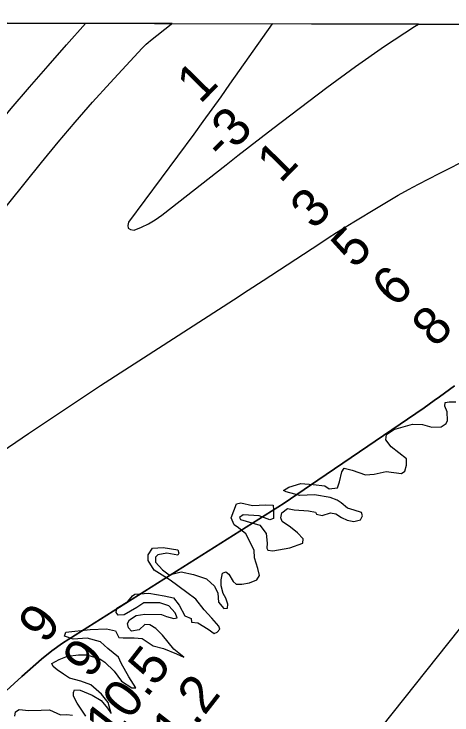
# Model space of a CAD drawing. Extents: x 3187622 to 3225504, y 800805 to 826213.
# Drawn here: x 3199963 to 3200739, y 823193 to 824434 of the extents above; entities that cross this region are included whole.
import ezdxf

# ---------------------------------------------------------------- set-up
doc = ezdxf.new("R2010")
doc.units = 0
for name, color, linetype in [('V-GRID-FRAM', 7, 'Continuous'), ('V-RIVR-EDGE', 7, 'Continuous'), ('V-RIVR-RANG', 7, 'Continuous'), ('V-TOPO-DPTH', 7, 'Continuous'), ('V-TOPO-MINR', 7, 'Continuous'), ('V-TOPO-WATR', 7, 'Continuous')]:
    doc.layers.add(name, color=color, linetype=linetype)

msp = doc.modelspace()

# ---------------------------------------------------------------- linework, layer by layer
at = {"layer": 'V-GRID-FRAM'}
msp.add_lwpolyline([(3191838.8, 824434.1), (3223248.6, 824370.1), (3223219.5, 806183.5), (3191793.9, 806247.5), (3191838.8, 824434.1)], dxfattribs=at)
at = {"layer": 'V-RIVR-EDGE'}
for points in [[(3200720.4, 823703.1), (3200729.1, 823709.2), (3200731.7, 823714.4), (3200730.9, 823729.6), (3200726.6, 823739.6), (3200727.5, 823746.1), (3200734.4, 823747.4), (3200746.2, 823747.4)], [(3200304.8, 823433.6), (3200318.5, 823420.7), (3200324.5, 823408.5), (3200325.8, 823392.9), (3200334.9, 823381.5), (3200341.4, 823382), (3200342.3, 823388.9), (3200338.4, 823399.8), (3200333.7, 823408.1), (3200330.7, 823421.5), (3200330.7, 823432.4), (3200332.5, 823443.7), (3200338.6, 823446.3), (3200344.2, 823442.4), (3200351.5, 823429.3), (3200356.8, 823424.5), (3200366.8, 823424.5), (3200380.7, 823426.6), (3200393.7, 823432.3), (3200398.5, 823440.1), (3200395.5, 823452.2), (3200389.5, 823471), (3200388.6, 823484.9), (3200373.9, 823513.6), (3200361.3, 823524.5), (3200353.5, 823529.3), (3200348.4, 823541.9), (3200357.5, 823566.7), (3200365.4, 823568.8), (3200385.8, 823563.5), (3200409.7, 823565.2), (3200422.7, 823564.3), (3200423.2, 823556.1), (3200423.1, 823540.9), (3200416.6, 823538.7), (3200397.5, 823545.3), (3200369.2, 823547.1), (3200363.1, 823542.3), (3200364.4, 823538.8), (3200398.7, 823529.2), (3200410.4, 823514.4), (3200412.1, 823497), (3200411.2, 823488.3), (3200413, 823484.4), (3200421.7, 823483.5), (3200452.1, 823489.1), (3200475.2, 823497.3), (3200475.6, 823504.6), (3200465.6, 823515.1), (3200453.1, 823525.6), (3200438.7, 823535.6), (3200436.2, 823541.7), (3200437.9, 823550.8), (3200447.9, 823558.6), (3200459.7, 823556.4), (3200484.9, 823554.2), (3200497.5, 823552), (3200499.2, 823548.5), (3200509.6, 823546.3), (3200524, 823551), (3200533.5, 823549.3), (3200543.5, 823542.3), (3200553.9, 823537.9), (3200565.7, 823535.7), (3200577.4, 823538.7), (3200580.9, 823545.7), (3200578.8, 823551.3), (3200566.2, 823555.3), (3200554.4, 823558.8), (3200543.2, 823568.8), (3200536.2, 823573.2), (3200523.6, 823578), (3200495.8, 823582.8), (3200469.7, 823581.6), (3200445.8, 823588.2), (3200441.1, 823590.4), (3200450.6, 823596.4), (3200471.5, 823602.5), (3200493.7, 823600.7), (3200514.1, 823598.4), (3200521.5, 823593.2), (3200536.7, 823595.3), (3200540.2, 823605.8), (3200544.2, 823623.6), (3200548.5, 823630.1), (3200562.4, 823626.6), (3200585.9, 823618.3), (3200601.5, 823619.5), (3200622.8, 823623.8), (3200649.8, 823620.7), (3200655.9, 823624.6), (3200658.9, 823635.5), (3200658.5, 823646.3), (3200631.6, 823667.7), (3200622.1, 823680.3), (3200623.4, 823689.5), (3200636.1, 823698.5), (3200669.6, 823708), (3200686.9, 823707.1), (3200703.4, 823702.3), (3200720.4, 823703.1)], [(3200058.2, 823297), (3200077.4, 823299.6), (3200092.2, 823299.6), (3200115.2, 823292.1), (3200124.3, 823286.4), (3200140.8, 823270.3), (3200153.8, 823252.5), (3200172, 823240.7), (3200179, 823241.1), (3200166.8, 823260.2), (3200153.4, 823284.6), (3200148.7, 823295.1), (3200129.6, 823310.8), (3200116.6, 823322.5), (3200093.1, 823328.7), (3200068.3, 823327), (3200052.7, 823332.7), (3200055.3, 823339.6), (3200098.4, 823344.3), (3200127.5, 823345.5), (3200143.1, 823341.6), (3200149.2, 823330.3), (3200157, 823329.4), (3200168.7, 823329.4), (3200176.1, 823329.3), (3200190.5, 823328.4), (3200210, 823315.3), (3200228.2, 823310.5), (3200251.3, 823301.3), (3200264.3, 823295.2), (3200246.5, 823309.6), (3200226.6, 823334), (3200214.9, 823345.8), (3200204, 823352.7), (3200194.9, 823352.8), (3200185.3, 823343.7), (3200171.4, 823341.1), (3200166.2, 823347.2), (3200164.5, 823354.6), (3200167.9, 823361.5), (3200179.7, 823369.3), (3200195.4, 823371.5), (3200224.5, 823370.5), (3200233.6, 823367), (3200246.6, 823363.5), (3200252.3, 823364.8), (3200248.8, 823373.5), (3200237.6, 823386.1), (3200221.5, 823391.4), (3200193.2, 823391.5), (3200181, 823383.2), (3200158.4, 823370.2), (3200148, 823369.8), (3200144.1, 823374.2), (3200145.4, 823382), (3200165, 823393.7), (3200173.3, 823403.7), (3200177.6, 823406.7), (3200202.4, 823408.8), (3200229.3, 823404), (3200245.9, 823400), (3200255.8, 823387.4), (3200265.8, 823368.2), (3200277.1, 823363.9), (3200277.9, 823357.3), (3200288.8, 823356), (3200307.4, 823344.7), (3200317.9, 823337.2), (3200323.5, 823339.4), (3200327.9, 823344.6), (3200326.1, 823350.3), (3200313.6, 823364.2), (3200300.1, 823379), (3200285.4, 823397.7), (3200269.3, 823410), (3200240.3, 823431.3), (3200211.6, 823449.2), (3200200.8, 823466.6), (3200200.8, 823476.6), (3200208.7, 823488.4), (3200227.4, 823489.6), (3200253.9, 823485.2), (3200255.2, 823479.5), (3200253.9, 823476.1), (3200233.9, 823479.6), (3200218.2, 823476.6), (3200214.3, 823472.3), (3200213.8, 823463.6), (3200226.4, 823450.1), (3200238.1, 823441.3), (3200259.4, 823446.1), (3200281.6, 823441.7), (3200304.2, 823434.2), (3200304.8, 823433.6)], [(3200090.6, 823190.5), (3200075.4, 823214), (3200068.9, 823226.2), (3200069, 823232.7), (3200070.7, 823237.4), (3200080.3, 823236.6), (3200102, 823227.8), (3200118, 823218.6), (3200128.9, 823204.7), (3200135.8, 823195.6), (3200130.2, 823214.7), (3200118.1, 823229.9), (3200099.4, 823246.5), (3200081.6, 823252.6), (3200061.6, 823257.9), (3200051.2, 823264.9), (3200039.9, 823272.7), (3200032.6, 823278.8), (3200030.4, 823284.1), (3200043.5, 823291), (3200058.2, 823297)], [(3199965, 823190.8), (3199965.9, 823198.2), (3199972.4, 823202.5), (3199989.8, 823200.7), (3200011.5, 823201.5), (3200026.3, 823201.9), (3200045.8, 823193.2), (3200056.7, 823193.6), (3200067.1, 823192.3)]]:
    msp.add_lwpolyline(points, dxfattribs=at)
at = {"layer": 'V-TOPO-DPTH'}
for points in [[(3199611, 823672.7), (3200011.8, 824171.2), (3200041.5, 824207.2), (3200071.6, 824242.8), (3200102.4, 824277.8), (3200133.8, 824312.3), (3200190.4, 824373.4), (3200193.9, 824376.9), (3200197.5, 824380.4), (3200201.3, 824383.7), (3200205.1, 824386.9), (3200241.9, 824415.9), (3200243.4, 824417), (3199951, 824417.6)], [(3199611, 823672.7), (3200011.8, 824171.2), (3200041.5, 824207.2), (3200071.6, 824242.8), (3200102.4, 824277.8), (3200133.8, 824312.3), (3200190.4, 824373.4), (3200193.9, 824376.9), (3200197.5, 824380.4), (3200201.3, 824383.7), (3200205.1, 824386.9), (3200241.9, 824415.9), (3200243.4, 824417), (3200420.6, 824416.6)], [(3200420.6, 824416.6), (3200345.4, 824309.6), (3200329.7, 824287.5), (3200313.9, 824265.4), (3200297.9, 824243.5), (3200281.8, 824221.6), (3200166, 824065.5), (3200164.9, 824059.4), (3200165.9, 824054.8), (3200170, 824052.5), (3200176, 824051.5), (3200189.1, 824056.6), (3200201.7, 824062.5), (3200213.7, 824069.7), (3200225.1, 824077.8), (3200339.2, 824167.3), (3200359.9, 824183.5), (3200380.6, 824199.5), (3200401.4, 824215.5), (3200422.2, 824231.5), (3200517.5, 824303.9), (3200568.4, 824341.2), (3200620.1, 824377.4), (3200673, 824411.8), (3200679.9, 824416.1), (3200420.6, 824416.6)], [(3200420.6, 824416.6), (3200345.4, 824309.6), (3200329.7, 824287.5), (3200313.9, 824265.4), (3200297.9, 824243.5), (3200281.8, 824221.6), (3200166, 824065.5), (3200164.9, 824059.4), (3200165.9, 824054.8), (3200170, 824052.5), (3200176, 824051.5), (3200189.1, 824056.6), (3200201.7, 824062.5), (3200213.7, 824069.7), (3200225.1, 824077.8), (3200339.2, 824167.3), (3200359.9, 824183.5), (3200380.6, 824199.5), (3200401.4, 824215.5), (3200422.2, 824231.5), (3200517.5, 824303.9), (3200568.4, 824341.2), (3200620.1, 824377.4), (3200673, 824411.8), (3200679.9, 824416.1), (3201626.3, 824414.1)], [(3200743.7, 823775.5), (3200734.9, 823769), (3200726, 823762.5), (3200717.1, 823756), (3200708.1, 823749.6), (3200699.1, 823743.3), (3200690.1, 823737), (3200560.8, 823648.8), (3200501.5, 823608.4), (3200442.2, 823568), (3200049.2, 823320.3), (3200030.2, 823306.4), (3200011.8, 823291.4), (3199977.2, 823261.1), (3199942.7, 823229.6)], [(3200743.7, 823775.5), (3200734.9, 823769), (3200726, 823762.5), (3200717.1, 823756), (3200708.1, 823749.6), (3200699.1, 823743.3), (3200690.1, 823737), (3200560.8, 823648.8), (3200501.5, 823608.4), (3200442.2, 823568), (3200049.2, 823320.3), (3200030.2, 823306.4), (3200011.8, 823291.4), (3199977.2, 823261.1), (3199942.7, 823229.6)]]:
    msp.add_lwpolyline(points, dxfattribs=at)
at = {"layer": 'V-TOPO-MINR'}
for points in [[(3198946.5, 822751.1), (3199506.3, 823720.4), (3199512.1, 823728.4), (3199518.1, 823736.2), (3199524.2, 823743.9), (3199530.4, 823751.6), (3199926.5, 824228.6), (3199958.6, 824266.8), (3199990.9, 824304.7), (3200023.6, 824342.3), (3200056.6, 824379.7), (3200090.1, 824417.3)], [(3199611, 823672.7), (3200011.8, 824171.2), (3200041.5, 824207.2), (3200071.6, 824242.8), (3200102.4, 824277.8), (3200133.8, 824312.3), (3200190.4, 824373.4), (3200193.9, 824376.9), (3200197.5, 824380.4), (3200201.3, 824383.7), (3200205.1, 824386.9), (3200241.9, 824415.9), (3200243.4, 824417)], [(3200420.6, 824416.6), (3200345.4, 824309.6), (3200329.7, 824287.5), (3200313.9, 824265.4), (3200297.9, 824243.5), (3200281.8, 824221.6), (3200166, 824065.5), (3200164.9, 824059.4), (3200165.9, 824054.8), (3200170, 824052.5), (3200176, 824051.5), (3200189.1, 824056.6), (3200201.7, 824062.5), (3200213.7, 824069.7), (3200225.1, 824077.8), (3200339.2, 824167.3), (3200359.9, 824183.5), (3200380.6, 824199.5), (3200401.4, 824215.5), (3200422.2, 824231.5), (3200517.5, 824303.9), (3200568.4, 824341.2), (3200620.1, 824377.4), (3200673, 824411.8), (3200679.9, 824416.1)], [(3199779.2, 823548.2), (3199988.9, 823691), (3200031.3, 823719.7), (3200073.9, 823748.1), (3200116.7, 823776.1), (3200159.7, 823804), (3200192.7, 823825.1), (3200219.3, 823842.2), (3200245.8, 823859.3), (3200272.4, 823876.4), (3200299, 823893.5), (3200325.5, 823910.7), (3200352, 823927.8), (3200378.5, 823945.1), (3200404.9, 823962.3), (3200505, 824027.8), (3200519.9, 824037.5), (3200534.9, 824047), (3200550, 824056.5), (3200565.2, 824065.8), (3200608.6, 824092.2), (3200626.3, 824102.8), (3200644.2, 824113.1), (3200662.2, 824123.1), (3200680.3, 824132.9), (3200698.6, 824142.5), (3200716.9, 824151.9), (3200735.3, 824161.2), (3200753.8, 824170.4)], [(3200477.7, 822998.8), (3200812.4, 823419.6)]]:
    msp.add_lwpolyline(points, dxfattribs=at)
at = {"layer": 'V-TOPO-WATR'}
msp.add_lwpolyline([(3199942.7, 823229.6), (3199977.2, 823261.1), (3200011.8, 823291.4), (3200030.2, 823306.4), (3200049.2, 823320.3), (3200442.2, 823568), (3200501.5, 823608.4), (3200560.8, 823648.8), (3200690.1, 823737), (3200699.1, 823743.3), (3200708.1, 823749.6), (3200717.1, 823756), (3200726, 823762.5), (3200734.9, 823769), (3200743.7, 823775.5)], dxfattribs=at)

# ---------------------------------------------------------------- texts
at = {"layer": 'V-RIVR-RANG'}
for s, rotation, p in [('1', 45.5754, (3200293.2, 824273.5)), ('-3', 45.5754, (3200333.8, 824172.2)), ('1', 45.5754, (3200435.4, 824133)), ('3', 45.5754, (3200494.6, 824050.4)), ('5', 45.5754, (3200566.8, 823981.3)), ('6', 45.5754, (3200639.1, 823912.1)), ('8', 45.5754, (3200709.8, 823841.5)), ('9', 52.1612, (3200018.8, 823316.6)), ('9', 52.1612, (3200097.6, 823255)), ('10.5', 52.1612, (3200137.1, 823142.9)), ('11.2', 52.1612, (3200224.4, 823092.2))]:
    msp.add_text(s, height=67, rotation=rotation, dxfattribs=at).set_placement(p)

doc.saveas('drawing.dxf')
